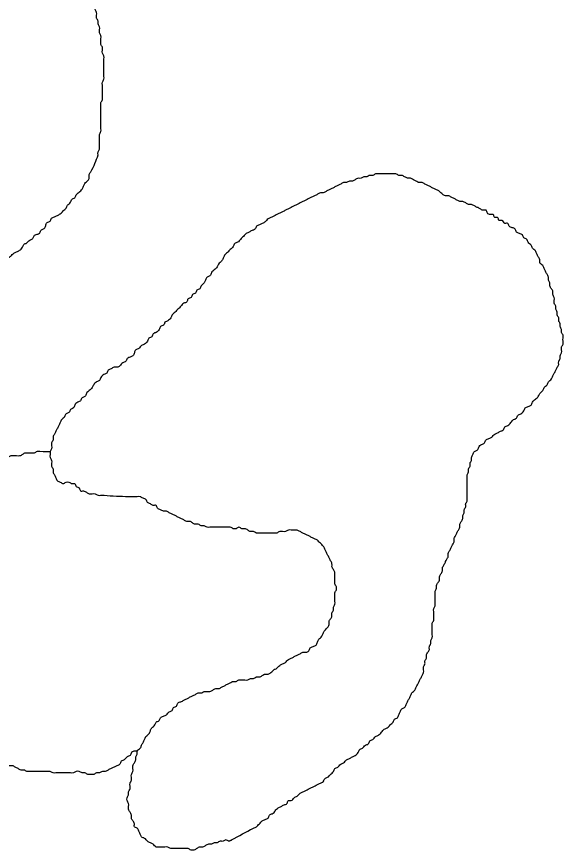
# Model space of a CAD drawing. Extents: x 813775 to 1157140, y 1757555 to 1979907.
# Drawn here: x 1008121 to 1009147, y 1868980 to 1870543 of the extents above; entities that cross this region are included whole.
import ezdxf

# ---------------------------------------------------------------- set-up
doc = ezdxf.new("R2010")
doc.units = 0
doc.layers.add('Level 35', color=7, linetype='Continuous')

msp = doc.modelspace()

# ---------------------------------------------------------------- linework, layer by layer
at = {"layer": 'Level 35'}
for points in [[(1008274.1, 1870284.2), (1008274.1, 1870289.7), (1008276.8, 1870295.2), (1008276.8, 1870300.6), (1008276.8, 1870306.1), (1008276.8, 1870311.5), (1008276.8, 1870317), (1008276.8, 1870322.4), (1008279.5, 1870327.9), (1008279.5, 1870333.3), (1008279.5, 1870338.8), (1008279.5, 1870344.2), (1008279.5, 1870349.7), (1008279.5, 1870355.1), (1008279.5, 1870360.6), (1008279.5, 1870366.1), (1008279.5, 1870371.5), (1008279.5, 1870377), (1008279.5, 1870382.4), (1008282.2, 1870387.9), (1008282.2, 1870393.3), (1008282.2, 1870398.8), (1008282.2, 1870404.2), (1008282.2, 1870409.7), (1008282.2, 1870415.1), (1008282.2, 1870420.6), (1008285, 1870426.1), (1008285, 1870431.5), (1008285, 1870437), (1008285, 1870442.4), (1008285, 1870447.9), (1008285, 1870453.3), (1008285, 1870458.8), (1008285, 1870464.2), (1008285, 1870469.7), (1008282.2, 1870475.1), (1008282.2, 1870480.6), (1008282.2, 1870486), (1008279.5, 1870491.5), (1008279.5, 1870497), (1008279.5, 1870502.4), (1008279.5, 1870507.9), (1008276.8, 1870513.3), (1008276.8, 1870518.8), (1008276.8, 1870524.2), (1008274.1, 1870529.7), (1008274.1, 1870535.1), (1008271.3, 1870540.6), (1008271.3, 1870546), (1008271.3, 1870551.5), (1008268.6, 1870556.9), (1008268.6, 1870562.4), (1008268.6, 1870567.9), (1008268.6, 1870573.3), (1008268.6, 1870578.8), (1008268.6, 1870584.2), (1008271.3, 1870589.7), (1008271.3, 1870595.1), (1008274.1, 1870600.6), (1008274.1, 1870606), (1008276.8, 1870611.5), (1008282.2, 1870614.2), (1008285, 1870619.7), (1008290.4, 1870619.7), (1008295.9, 1870619.7), (1008301.3, 1870619.7), (1008306.8, 1870616.9), (1008312.2, 1870616.9), (1008317.7, 1870619.7), (1008323.1, 1870625.1), (1008325.8, 1870630.6), (1008331.3, 1870636), (1008334, 1870641.5), (1008336.7, 1870646.9), (1008339.5, 1870652.4), (1008342.2, 1870657.8), (1008344.9, 1870663.3), (1008344.9, 1870668.8), (1008344.9, 1870674.2), (1008347.6, 1870679.7), (1008347.6, 1870685.1), (1008344.9, 1870690.6), (1008344.9, 1870696), (1008344.9, 1870701.5), (1008344.9, 1870706.9), (1008344.9, 1870712.4), (1008344.9, 1870717.8), (1008344.9, 1870723.3), (1008342.2, 1870728.8), (1008342.2, 1870734.2), (1008339.5, 1870739.7)], [(1008121.4, 1870102.6), (1008126.9, 1870105.3), (1008132.3, 1870110.8), (1008135, 1870116.3), (1008140.5, 1870119), (1008145.9, 1870124.4), (1008151.4, 1870127.2), (1008154.1, 1870132.6), (1008159.6, 1870135.3), (1008165, 1870138.1), (1008167.8, 1870143.5), (1008173.2, 1870146.2), (1008175.9, 1870151.7), (1008178.7, 1870157.2), (1008184.1, 1870159.9), (1008186.8, 1870165.3), (1008192.3, 1870168.1), (1008197.7, 1870170.8), (1008203.2, 1870173.5), (1008208.6, 1870179), (1008214.1, 1870184.4), (1008216.8, 1870189.9), (1008222.3, 1870195.3), (1008225, 1870200.8), (1008230.4, 1870203.5), (1008233.2, 1870209), (1008238.6, 1870214.4), (1008244.1, 1870219.9), (1008246.8, 1870225.3), (1008249.5, 1870230.8), (1008255, 1870236.2), (1008257.7, 1870241.7), (1008257.7, 1870247.1), (1008260.4, 1870252.6), (1008274.1, 1870284.2)], [(1008854.6, 1870240.3), (1008849.2, 1870243.1), (1008843.7, 1870245.8), (1008838.3, 1870245.8), (1008832.8, 1870248.5), (1008827.4, 1870248.5), (1008821.9, 1870248.5), (1008816.5, 1870248.5), (1008811, 1870248.5), (1008805.6, 1870248.5), (1008800.1, 1870248.5), (1008794.7, 1870248.5), (1008789.2, 1870245.8), (1008783.8, 1870245.8), (1008778.3, 1870243.1), (1008772.9, 1870243.1), (1008767.4, 1870240.3), (1008762, 1870240.3), (1008756.5, 1870237.6), (1008751.1, 1870234.9), (1008745.6, 1870234.9), (1008740.1, 1870232.2), (1008734.7, 1870232.2), (1008729.2, 1870229.4), (1008723.8, 1870226.7), (1008718.3, 1870224), (1008712.9, 1870221.2), (1008707.4, 1870218.5), (1008702, 1870215.8), (1008696.5, 1870213.1), (1008691.1, 1870213.1), (1008685.6, 1870210.3), (1008680.2, 1870207.6), (1008674.7, 1870204.9), (1008669.3, 1870202.2), (1008663.8, 1870199.4), (1008658.4, 1870196.7), (1008652.9, 1870194), (1008647.5, 1870191.2), (1008642, 1870188.5), (1008636.6, 1870185.8), (1008631.1, 1870183.1), (1008625.7, 1870180.3), (1008620.2, 1870177.6), (1008614.8, 1870174.9), (1008609.3, 1870172.2), (1008603.9, 1870169.4), (1008598.4, 1870166.7), (1008593, 1870164), (1008587.5, 1870158.5), (1008582.1, 1870155.8), (1008576.6, 1870153.1), (1008571.2, 1870150.3), (1008568.4, 1870144.9), (1008563, 1870142.2), (1008557.5, 1870139.4), (1008552.1, 1870136.7), (1008546.6, 1870131.3), (1008541.2, 1870125.8), (1008535.7, 1870120.3), (1008530.3, 1870117.6), (1008527.5, 1870112.2), (1008522.1, 1870106.7), (1008516.6, 1870101.3), (1008511.2, 1870095.8), (1008508.5, 1870090.3), (1008505.7, 1870084.9), (1008500.3, 1870079.4), (1008497.6, 1870074), (1008492.1, 1870068.5), (1008486.7, 1870063.1), (1008483.9, 1870057.6), (1008478.5, 1870054.9), (1008475.8, 1870049.4), (1008473, 1870044), (1008467.6, 1870038.5), (1008464.9, 1870033.1), (1008459.4, 1870030.3), (1008456.7, 1870024.9), (1008451.2, 1870022.2), (1008448.5, 1870016.7), (1008443, 1870014), (1008440.3, 1870008.5), (1008434.9, 1870005.8), (1008429.4, 1870000.4), (1008424, 1869994.9), (1008418.5, 1869989.4), (1008413.1, 1869984), (1008410.3, 1869978.5), (1008404.9, 1869973.1), (1008399.4, 1869970.4)], [(1009129.9, 1869874.9), (1009132.7, 1869880.4), (1009135.4, 1869885.8), (1009138.1, 1869891.3), (1009138.1, 1869896.7), (1009140.8, 1869902.2), (1009140.8, 1869907.6), (1009143.6, 1869913.1), (1009143.6, 1869918.5), (1009143.6, 1869924), (1009146.3, 1869929.4), (1009146.3, 1869934.9), (1009146.3, 1869940.4), (1009146.3, 1869945.8), (1009143.6, 1869951.3), (1009143.6, 1869956.7), (1009140.8, 1869962.2), (1009140.8, 1869967.6), (1009138.1, 1869973.1), (1009138.1, 1869978.5), (1009135.4, 1869984), (1009135.4, 1869989.4), (1009132.7, 1869994.9), (1009132.7, 1870000.4), (1009129.9, 1870005.8), (1009129.9, 1870011.3), (1009129.9, 1870016.7), (1009127.2, 1870022.2), (1009127.2, 1870027.6), (1009124.5, 1870033.1), (1009121.7, 1870038.5), (1009121.7, 1870044), (1009119, 1870049.4), (1009119, 1870054.9), (1009116.3, 1870060.3), (1009113.6, 1870065.8), (1009110.8, 1870071.3), (1009108.1, 1870076.7), (1009102.7, 1870082.2), (1009102.7, 1870087.6), (1009099.9, 1870093.1), (1009097.2, 1870098.5), (1009094.5, 1870104), (1009089, 1870109.4), (1009086.3, 1870114.9), (1009080.9, 1870120.3), (1009078.1, 1870125.8), (1009072.7, 1870128.5), (1009070, 1870134), (1009064.5, 1870136.7), (1009059.1, 1870139.4), (1009056.3, 1870144.9), (1009050.9, 1870147.6), (1009045.4, 1870150.3), (1009042.7, 1870155.8), (1009037.3, 1870155.8), (1009031.8, 1870161.2), (1009026.3, 1870161.2), (1009023.6, 1870166.7), (1009018.2, 1870166.7), (1009015.4, 1870172.2), (1009010, 1870172.2), (1009004.5, 1870174.9), (1009001.8, 1870180.3), (1008996.4, 1870180.3), (1008990.9, 1870183.1), (1008985.5, 1870185.8), (1008980, 1870188.5), (1008974.6, 1870191.2), (1008969.1, 1870191.2), (1008963.7, 1870194), (1008958.2, 1870196.7), (1008952.8, 1870196.7), (1008947.3, 1870199.4), (1008941.9, 1870202.2), (1008936.4, 1870204.9), (1008930.9, 1870207.6), (1008925.5, 1870207.6), (1008920, 1870210.3), (1008914.6, 1870215.8), (1008909.1, 1870218.5), (1008903.7, 1870221.2), (1008898.2, 1870224), (1008892.8, 1870226.7), (1008887.3, 1870229.4), (1008881.9, 1870232.2), (1008876.4, 1870232.2), (1008871, 1870234.9), (1008865.5, 1870237.6), (1008860.1, 1870240.3), (1008854.6, 1870240.3)], [(1007745.3, 1869775.4), (1007745.3, 1869780.8), (1007745.3, 1869789), (1007748, 1869794.5), (1007748, 1869799.9), (1007748, 1869805.4), (1007748, 1869810.8), (1007750.7, 1869816.3), (1007750.7, 1869821.7), (1007753.4, 1869827.2), (1007753.4, 1869832.6), (1007753.4, 1869838.1), (1007753.4, 1869843.5), (1007756.2, 1869849), (1007756.2, 1869854.5), (1007758.9, 1869859.9), (1007758.9, 1869865.4), (1007761.6, 1869870.8), (1007764.3, 1869876.3), (1007767.1, 1869881.7), (1007769.8, 1869887.2), (1007772.5, 1869892.6), (1007775.2, 1869898.1), (1007780.7, 1869900.8), (1007783.4, 1869906.3), (1007786.2, 1869911.7), (1007791.6, 1869917.2), (1007794.3, 1869922.6), (1007799.8, 1869925.4), (1007802.5, 1869930.8), (1007805.2, 1869936.3), (1007810.7, 1869939), (1007816.1, 1869944.4), (1007821.6, 1869947.2), (1007827, 1869949.9), (1007832.5, 1869949.9), (1007837.9, 1869949.9), (1007843.4, 1869949.9), (1007848.8, 1869952.6), (1007854.3, 1869952.6), (1007859.7, 1869952.6), (1007865.2, 1869955.4), (1007870.6, 1869958.1), (1007876.1, 1869958.1), (1007881.6, 1869960.8), (1007887, 1869963.5), (1007892.5, 1869963.5), (1007897.9, 1869966.3), (1007903.4, 1869966.3), (1007908.8, 1869966.3), (1007914.3, 1869966.3), (1007919.7, 1869966.3), (1007925.2, 1869966.3), (1007930.6, 1869969), (1007936.1, 1869969), (1007941.5, 1869971.7), (1007947, 1869974.4), (1007952.4, 1869979.9), (1007957.9, 1869982.6), (1007963.3, 1869985.4), (1007968.8, 1869988.1), (1007974.2, 1869993.5), (1007979.7, 1869996.3), (1007985.1, 1869999), (1007987.9, 1870004.4), (1007993.3, 1870007.2), (1007998.8, 1870009.9), (1008004.2, 1870015.4), (1008009.7, 1870018.1), (1008015.1, 1870020.8), (1008017.8, 1870026.3), (1008023.3, 1870029), (1008028.7, 1870031.7), (1008034.2, 1870037.2), (1008039.6, 1870039.9), (1008042.4, 1870045.3), (1008047.8, 1870048.1), (1008053.3, 1870053.5), (1008058.7, 1870059), (1008064.2, 1870061.7), (1008069.6, 1870067.2), (1008075.1, 1870072.6), (1008080.5, 1870078.1), (1008086, 1870080.8), (1008088.7, 1870086.3), (1008094.2, 1870089), (1008099.6, 1870091.7), (1008105.1, 1870091.7), (1008110.5, 1870094.4), (1008116, 1870099.9), (1008121.4, 1870102.6)], [(1008399.4, 1869970.4), (1008396.7, 1869964.9), (1008391.3, 1869962.2), (1008388.5, 1869956.7), (1008383.1, 1869951.3), (1008377.6, 1869948.5), (1008374.9, 1869943.1), (1008369.5, 1869940.4), (1008366.7, 1869934.9), (1008361.3, 1869929.4), (1008355.8, 1869926.7), (1008350.4, 1869921.3), (1008344.9, 1869918.5), (1008342.2, 1869913.1), (1008339.5, 1869907.6), (1008334, 1869904.9), (1008328.6, 1869902.2), (1008325.8, 1869896.7), (1008320.4, 1869894), (1008314.9, 1869888.5), (1008309.5, 1869885.8), (1008304, 1869885.8), (1008298.6, 1869883.1), (1008293.1, 1869880.4), (1008290.4, 1869874.9), (1008285, 1869872.2), (1008279.5, 1869866.7), (1008276.8, 1869861.3), (1008271.3, 1869858.5), (1008265.9, 1869853.1), (1008263.1, 1869847.6), (1008257.7, 1869842.2), (1008252.2, 1869836.7), (1008249.5, 1869831.3), (1008244.1, 1869828.5), (1008241.3, 1869823.1), (1008235.9, 1869820.4), (1008230.4, 1869814.9), (1008227.7, 1869809.5), (1008222.3, 1869806.7), (1008219.5, 1869801.3), (1008214.1, 1869798.6), (1008211.4, 1869793.1), (1008205.9, 1869787.6), (1008203.2, 1869782.2), (1008200.5, 1869776.7), (1008197.7, 1869771.3), (1008195, 1869765.8), (1008192.3, 1869760.4), (1008189.6, 1869754.9), (1008189.6, 1869749.5), (1008186.8, 1869744), (1008186.8, 1869738.6), (1008186.8, 1869733.1), (1008184.1, 1869727.6), (1008184.1, 1869722.2), (1008184.1, 1869716.7), (1008186.8, 1869711.3), (1008186.8, 1869705.8), (1008186.8, 1869700.4), (1008189.6, 1869694.9), (1008189.6, 1869689.5), (1008192.3, 1869684), (1008195, 1869678.6), (1008197.7, 1869673.1), (1008203.2, 1869670.4), (1008208.6, 1869667.7), (1008214.1, 1869670.4), (1008219.5, 1869670.4), (1008225, 1869667.7), (1008230.4, 1869667.7), (1008233.2, 1869662.2), (1008238.6, 1869659.5), (1008241.3, 1869654), (1008246.8, 1869654), (1008252.2, 1869651.3), (1008257.7, 1869648.6), (1008263.1, 1869648.6), (1008268.6, 1869648.6), (1008274.1, 1869645.8), (1008279.5, 1869645.8), (1008285, 1869645.8), (1008285.8, 1869645.7)], [(1008903.7, 1869416.8), (1008903.7, 1869422.2), (1008903.7, 1869427.7), (1008903.7, 1869433.1), (1008906.4, 1869438.6), (1008906.4, 1869444), (1008906.4, 1869449.5), (1008906.4, 1869454.9), (1008906.4, 1869460.4), (1008906.4, 1869465.9), (1008909.1, 1869471.3), (1008909.1, 1869476.8), (1008911.9, 1869482.2), (1008914.6, 1869487.7), (1008914.6, 1869493.1), (1008917.3, 1869498.6), (1008920, 1869504), (1008920, 1869509.5), (1008922.8, 1869514.9), (1008925.5, 1869520.4), (1008928.2, 1869525.8), (1008930.9, 1869531.3), (1008930.9, 1869536.8), (1008933.7, 1869542.2), (1008936.4, 1869547.7), (1008939.1, 1869553.1), (1008941.9, 1869558.6), (1008941.9, 1869564), (1008944.6, 1869569.5), (1008947.3, 1869574.9), (1008950, 1869580.4), (1008952.8, 1869585.8), (1008952.8, 1869591.3), (1008955.5, 1869596.7), (1008958.2, 1869602.2), (1008958.2, 1869607.7), (1008960.9, 1869613.1), (1008960.9, 1869618.6), (1008963.7, 1869624), (1008963.7, 1869629.5), (1008966.4, 1869634.9), (1008966.4, 1869640.4), (1008966.4, 1869645.8), (1008966.4, 1869651.3), (1008966.4, 1869656.7), (1008966.4, 1869662.2), (1008966.4, 1869667.7), (1008966.4, 1869673.1), (1008966.4, 1869678.6), (1008966.4, 1869684), (1008969.1, 1869689.5), (1008969.1, 1869694.9), (1008971.8, 1869700.4), (1008971.8, 1869705.8), (1008974.6, 1869711.3), (1008974.6, 1869716.7), (1008977.3, 1869722.2), (1008980, 1869727.6), (1008985.5, 1869730.4), (1008988.2, 1869735.8), (1008993.6, 1869741.3), (1008999.1, 1869744), (1009001.8, 1869749.5), (1009007.3, 1869752.2), (1009012.7, 1869754.9), (1009018.2, 1869760.4), (1009023.6, 1869763.1), (1009029.1, 1869765.8), (1009034.5, 1869768.6), (1009037.3, 1869774), (1009042.7, 1869776.7), (1009048.2, 1869782.2), (1009053.6, 1869787.6), (1009059.1, 1869790.4), (1009061.8, 1869795.8), (1009067.2, 1869798.6), (1009072.7, 1869804), (1009075.4, 1869809.5), (1009080.9, 1869812.2), (1009086.3, 1869814.9), (1009089, 1869820.4), (1009094.5, 1869825.8), (1009099.9, 1869831.3), (1009102.7, 1869836.7), (1009108.1, 1869842.2), (1009110.8, 1869847.6), (1009116.3, 1869853.1), (1009119, 1869858.5), (1009124.5, 1869864), (1009127.2, 1869869.5), (1009129.9, 1869874.9)], [(1008172.8, 1869727.6), (1008184.1, 1869727.6), (1008165, 1869727.6), (1008159.6, 1869727.6), (1008154.1, 1869724.9), (1008148.7, 1869724.9), (1008143.2, 1869724.9), (1008137.8, 1869724.9), (1008132.3, 1869722.2), (1008126.9, 1869719.5), (1008121.4, 1869719.5), (1008116, 1869719.5), (1008110.5, 1869719.5), (1008105.1, 1869716.7), (1008099.6, 1869714), (1008094.2, 1869714), (1008088.7, 1869714), (1008083.3, 1869714), (1008077.8, 1869711.3), (1008072.3, 1869711.3), (1008066.9, 1869708.6), (1008061.4, 1869708.6), (1008056, 1869705.8)], [(1008598.4, 1869574.9), (1008593, 1869574.9), (1008587.5, 1869574.9), (1008582.1, 1869574.9), (1008576.6, 1869574.9), (1008571.2, 1869574.9), (1008565.7, 1869577.7), (1008560.3, 1869577.7), (1008554.8, 1869580.4), (1008549.3, 1869583.1), (1008543.9, 1869583.1), (1008538.4, 1869585.8), (1008533, 1869583.1), (1008527.5, 1869583.1), (1008522.1, 1869585.8), (1008516.6, 1869585.8), (1008511.2, 1869585.8), (1008505.7, 1869585.8), (1008500.3, 1869585.8), (1008494.8, 1869585.8), (1008489.4, 1869585.8), (1008483.9, 1869585.8), (1008478.5, 1869585.8), (1008473, 1869588.6), (1008467.6, 1869588.6), (1008462.1, 1869591.3), (1008456.7, 1869591.3), (1008451.2, 1869594), (1008445.8, 1869596.7), (1008440.3, 1869596.7), (1008434.9, 1869599.5), (1008429.4, 1869602.2), (1008424, 1869604.9), (1008418.5, 1869607.7), (1008413.1, 1869610.4), (1008407.6, 1869613.1), (1008402.2, 1869615.8), (1008396.7, 1869615.8), (1008391.3, 1869618.6), (1008385.8, 1869621.3), (1008383.1, 1869626.7), (1008377.6, 1869626.7), (1008372.2, 1869629.5), (1008366.7, 1869632.2), (1008364, 1869637.7), (1008358.5, 1869640.4), (1008353.1, 1869643.1), (1008347.6, 1869643.1), (1008342.2, 1869643.1), (1008336.7, 1869643.1), (1008331.3, 1869643.1), (1008325.8, 1869643.1), (1008279.5, 1869645.8)], [(1008478.5, 1869277.7), (1008483.9, 1869277.7), (1008489.4, 1869280.4), (1008494.8, 1869283.1), (1008500.3, 1869283.1), (1008505.7, 1869285.9), (1008511.2, 1869288.6), (1008516.6, 1869291.3), (1008522.1, 1869294), (1008527.5, 1869296.8), (1008533, 1869296.8), (1008538.4, 1869299.5), (1008543.9, 1869299.5), (1008549.3, 1869299.5), (1008554.8, 1869299.5), (1008560.3, 1869302.2), (1008565.7, 1869302.2), (1008571.2, 1869305), (1008576.6, 1869305), (1008582.1, 1869307.7), (1008587.5, 1869310.4), (1008593, 1869310.4), (1008598.4, 1869313.1), (1008603.9, 1869318.6), (1008609.3, 1869321.3), (1008614.8, 1869326.8), (1008620.2, 1869329.5), (1008625.7, 1869332.2), (1008631.1, 1869337.7), (1008636.6, 1869340.4), (1008642, 1869343.1), (1008647.5, 1869345.9), (1008652.9, 1869348.6), (1008658.4, 1869351.3), (1008663.8, 1869351.3), (1008669.3, 1869354), (1008672, 1869359.5), (1008677.5, 1869362.2), (1008682.9, 1869364.9), (1008685.6, 1869370.4), (1008688.4, 1869375.9), (1008693.8, 1869381.3), (1008696.5, 1869386.8), (1008699.3, 1869392.2), (1008704.7, 1869397.7), (1008707.4, 1869403.1), (1008707.4, 1869408.6), (1008710.2, 1869414), (1008712.9, 1869419.5), (1008712.9, 1869424.9), (1008715.6, 1869430.4), (1008715.6, 1869435.9), (1008718.3, 1869441.3), (1008718.3, 1869446.8), (1008718.3, 1869452.2), (1008718.3, 1869457.7), (1008718.3, 1869463.1), (1008721.1, 1869468.6), (1008721.1, 1869474), (1008718.3, 1869479.5), (1008718.3, 1869484.9), (1008718.3, 1869490.4), (1008718.3, 1869495.8), (1008718.3, 1869501.3), (1008715.6, 1869506.8), (1008712.9, 1869512.2), (1008712.9, 1869517.7), (1008710.2, 1869523.1), (1008707.4, 1869528.6), (1008704.7, 1869534), (1008702, 1869539.5), (1008699.3, 1869544.9), (1008696.5, 1869550.4), (1008691.1, 1869555.8), (1008685.6, 1869561.3), (1008680.2, 1869564), (1008674.7, 1869566.8), (1008669.3, 1869569.5), (1008663.8, 1869572.2), (1008658.4, 1869574.9), (1008652.9, 1869577.7), (1008647.5, 1869580.4), (1008642, 1869580.4), (1008636.6, 1869580.4), (1008631.1, 1869580.4), (1008625.7, 1869577.7), (1008620.2, 1869577.7), (1008614.8, 1869577.7), (1008609.3, 1869574.9), (1008603.9, 1869574.9), (1008598.4, 1869574.9)], [(1008519.4, 1868996.8), (1008560.3, 1869018.6), (1008565.7, 1869021.3), (1008571.2, 1869024.1), (1008576.6, 1869029.5), (1008582.1, 1869035), (1008587.5, 1869037.7), (1008593, 1869040.4), (1008595.7, 1869045.9), (1008601.1, 1869048.6), (1008606.6, 1869054.1), (1008612, 1869059.5), (1008617.5, 1869062.2), (1008622.9, 1869065), (1008628.4, 1869067.7), (1008631.1, 1869073.2), (1008636.6, 1869073.2), (1008642, 1869078.6), (1008647.5, 1869081.3), (1008652.9, 1869086.8), (1008658.4, 1869089.5), (1008663.8, 1869092.2), (1008669.3, 1869095), (1008674.7, 1869097.7), (1008680.2, 1869100.4), (1008685.6, 1869103.2), (1008691.1, 1869105.9), (1008696.5, 1869108.6), (1008699.3, 1869114.1), (1008704.7, 1869116.8), (1008710.2, 1869122.2), (1008715.6, 1869127.7), (1008718.3, 1869133.2), (1008723.8, 1869135.9), (1008729.2, 1869141.3), (1008734.7, 1869144.1), (1008740.1, 1869149.5), (1008745.6, 1869152.2), (1008751.1, 1869155), (1008756.5, 1869157.7), (1008762, 1869163.1), (1008764.7, 1869168.6), (1008770.1, 1869171.3), (1008775.6, 1869176.8), (1008781, 1869179.5), (1008783.8, 1869185), (1008789.2, 1869187.7), (1008794.7, 1869193.1), (1008800.1, 1869195.9), (1008805.6, 1869201.3), (1008811, 1869206.8), (1008816.5, 1869209.5), (1008821.9, 1869215), (1008827.4, 1869220.4), (1008830.1, 1869225.9), (1008835.5, 1869228.6), (1008838.3, 1869234.1), (1008841, 1869239.5), (1008843.7, 1869245), (1008849.2, 1869247.7), (1008851.9, 1869253.1), (1008854.6, 1869258.6), (1008857.4, 1869264), (1008860.1, 1869269.5), (1008862.8, 1869275), (1008868.3, 1869280.4), (1008871, 1869285.9), (1008873.7, 1869291.3), (1008876.4, 1869296.8), (1008879.2, 1869302.2), (1008881.9, 1869307.7), (1008884.6, 1869313.1), (1008884.6, 1869318.6), (1008884.6, 1869324), (1008887.3, 1869329.5), (1008887.3, 1869335), (1008890.1, 1869340.4), (1008890.1, 1869345.9), (1008892.8, 1869351.3), (1008895.5, 1869356.8), (1008895.5, 1869362.2), (1008898.2, 1869367.7), (1008898.2, 1869373.1), (1008901, 1869378.6), (1008901, 1869384), (1008901, 1869389.5), (1008901, 1869394.9), (1008901, 1869400.4), (1008901, 1869405.9), (1008903.7, 1869411.3), (1008903.7, 1869416.8)], [(1008524.8, 1868999.5), (1008519.4, 1868996.8), (1008513.9, 1868999.5), (1008508.5, 1868996.8), (1008503, 1868996.8), (1008497.6, 1868994.1), (1008492.1, 1868994.1), (1008486.7, 1868991.3), (1008481.2, 1868991.3), (1008475.8, 1868988.6), (1008470.3, 1868985.9), (1008464.9, 1868985.9), (1008459.4, 1868983.2), (1008453.9, 1868980.4), (1008448.5, 1868980.4), (1008443, 1868983.2), (1008437.6, 1868983.2), (1008432.1, 1868983.2), (1008426.7, 1868983.2), (1008421.2, 1868983.2), (1008415.8, 1868983.2), (1008410.3, 1868983.2), (1008404.9, 1868985.9), (1008399.4, 1868985.9), (1008394, 1868985.9), (1008388.5, 1868985.9), (1008383.1, 1868985.9), (1008377.6, 1868991.3), (1008372.2, 1868994.1), (1008366.7, 1868996.8), (1008361.3, 1869002.3), (1008355.8, 1869005), (1008353.1, 1869010.4), (1008350.4, 1869015.9), (1008347.6, 1869021.3), (1008342.2, 1869024.1), (1008342.2, 1869029.5), (1008339.5, 1869035), (1008336.7, 1869040.4), (1008336.7, 1869045.9), (1008334, 1869051.3), (1008331.3, 1869056.8), (1008331.3, 1869062.2), (1008331.3, 1869067.7), (1008328.6, 1869073.2), (1008328.6, 1869078.6), (1008331.3, 1869084.1), (1008331.3, 1869089.5), (1008334, 1869095), (1008334, 1869100.4), (1008334, 1869105.9), (1008336.7, 1869111.3), (1008336.7, 1869116.8), (1008336.7, 1869122.2), (1008339.5, 1869127.7), (1008339.5, 1869133.2), (1008339.5, 1869138.6), (1008342.2, 1869144.1), (1008344.9, 1869149.5), (1008344.9, 1869155), (1008347.6, 1869160.4), (1008347.6, 1869165.9), (1008353.1, 1869171.3), (1008355.8, 1869176.8), (1008358.5, 1869182.2), (1008361.3, 1869187.7), (1008364, 1869193.1), (1008369.5, 1869198.6), (1008372.2, 1869204.1), (1008374.9, 1869209.5), (1008380.4, 1869215), (1008383.1, 1869220.4), (1008388.5, 1869223.1), (1008391.3, 1869228.6), (1008396.7, 1869231.3), (1008402.2, 1869234.1), (1008407.6, 1869239.5), (1008413.1, 1869242.2), (1008415.8, 1869247.7), (1008421.2, 1869250.4), (1008424, 1869255.9), (1008429.4, 1869258.6), (1008434.9, 1869261.3), (1008440.3, 1869264), (1008445.8, 1869266.8), (1008451.2, 1869269.5), (1008456.7, 1869272.2), (1008462.1, 1869275), (1008467.6, 1869275), (1008473, 1869277.7), (1008478.5, 1869277.7)], [(1008244.1, 1869125), (1008238.6, 1869127.7), (1008233.2, 1869127.7), (1008227.7, 1869125), (1008222.3, 1869125), (1008216.8, 1869125), (1008211.4, 1869125), (1008205.9, 1869125), (1008200.5, 1869125), (1008195, 1869125), (1008189.6, 1869125), (1008184.1, 1869127.7), (1008178.7, 1869127.7), (1008173.2, 1869127.7), (1008167.7, 1869127.7), (1008162.3, 1869127.7), (1008156.8, 1869127.7), (1008151.4, 1869127.7), (1008145.9, 1869127.7), (1008140.5, 1869127.7), (1008135, 1869130.4), (1008129.6, 1869130.4), (1008124.1, 1869133.2), (1008118.7, 1869135.9), (1008113.2, 1869138.6), (1008107.8, 1869138.6), (1008102.3, 1869141.3), (1008096.9, 1869144.1), (1008091.4, 1869146.8), (1008086, 1869149.5), (1008080.5, 1869152.2), (1008075.1, 1869155), (1008072.3, 1869160.4), (1008066.9, 1869163.1), (1008064.2, 1869168.6), (1008058.7, 1869171.3), (1008056, 1869176.8), (1008050.5, 1869179.5), (1008045.1, 1869182.2), (1008039.6, 1869187.7), (1008034.2, 1869187.7), (1008028.7, 1869190.4), (1008023.3, 1869193.1), (1008017.8, 1869193.1), (1008012.4, 1869195.9), (1008006.9, 1869195.9), (1008001.5, 1869198.6), (1007996, 1869198.6), (1007990.6, 1869201.3), (1007985.1, 1869201.3), (1007979.7, 1869201.3), (1007974.2, 1869201.3), (1007968.8, 1869201.3), (1007963.3, 1869201.3), (1007957.9, 1869201.3), (1007952.4, 1869198.6), (1007947, 1869198.6), (1007941.5, 1869198.6), (1007936.1, 1869195.9), (1007930.6, 1869195.9), (1007925.2, 1869193.1), (1007919.7, 1869193.1), (1007914.3, 1869190.4), (1007908.8, 1869190.4), (1007903.4, 1869187.7), (1007897.9, 1869185), (1007892.5, 1869182.2), (1007887, 1869179.5), (1007881.5, 1869176.8), (1007876.1, 1869174.1), (1007870.6, 1869171.3), (1007865.2, 1869171.3), (1007859.7, 1869168.6), (1007854.3, 1869165.9), (1007848.8, 1869163.1), (1007843.4, 1869160.4), (1007837.9, 1869157.7), (1007832.5, 1869152.2), (1007827, 1869149.5), (1007821.6, 1869146.8), (1007816.1, 1869144.1), (1007810.7, 1869141.3), (1007805.2, 1869138.6), (1007799.8, 1869135.9), (1007794.3, 1869135.9), (1007788.9, 1869133.2), (1007783.4, 1869130.4), (1007778, 1869130.4), (1007772.5, 1869130.4), (1007767.1, 1869130.4), (1007761.6, 1869130.4)], [(1008347.6, 1869165.9), (1008336.7, 1869163.1), (1008334, 1869157.7), (1008328.6, 1869155), (1008323.1, 1869149.5), (1008317.7, 1869146.8), (1008314.9, 1869141.3), (1008309.5, 1869138.6), (1008304, 1869135.9), (1008298.6, 1869133.2), (1008293.1, 1869130.4), (1008287.7, 1869127.7), (1008282.2, 1869127.7), (1008276.8, 1869125), (1008271.3, 1869125), (1008265.9, 1869122.2), (1008260.4, 1869122.2), (1008255, 1869122.2), (1008249.5, 1869125), (1008244.1, 1869125)]]:
    msp.add_spline(points, degree=3, dxfattribs=at)

doc.saveas('drawing.dxf')
